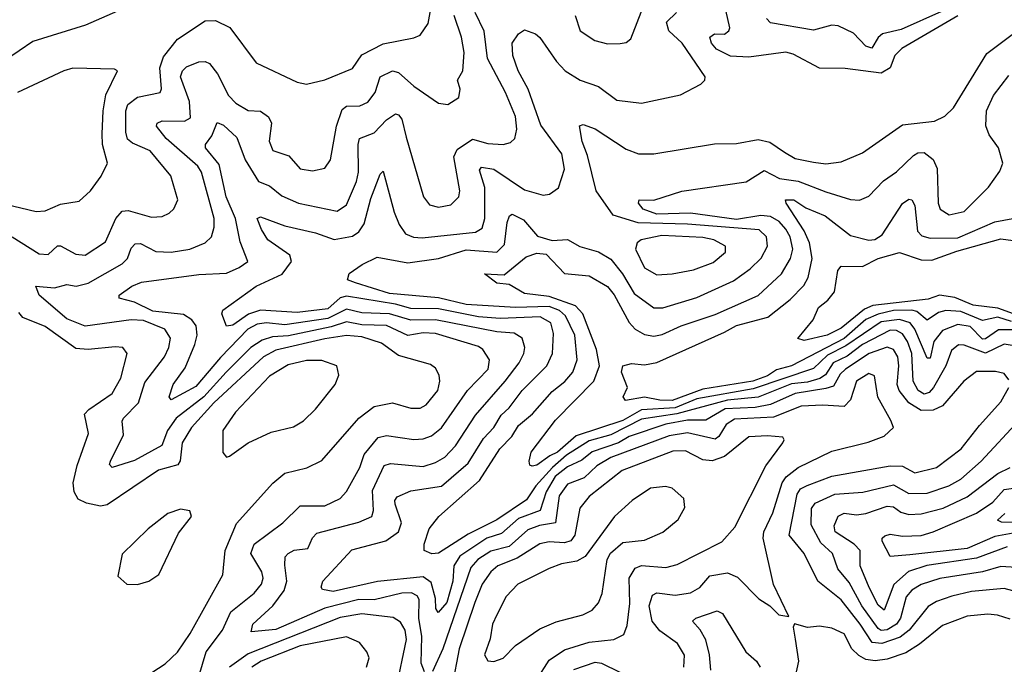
# Model space of a CAD drawing. Extents: x 1443846 to 1577407, y 839182 to 927291.
# Tile 509 of 535: x 1569232 to 1572436, y 895754 to 897851. Entities that reach past the tile are written whole.
import ezdxf

# ---------------------------------------------------------------- set-up
doc = ezdxf.new("R2010")
doc.units = 0

msp = doc.modelspace()

# ---------------------------------------------------------------- linework, layer by layer
at = {"layer": '0CON20XD'}
for points in [[(1569207.3, 897145), (1569295, 897089.4), (1569325, 897087.1), (1569355, 897115.4), (1569365, 897116.1), (1569415, 897088.9), (1569445, 897085.7), (1569511.4, 897128.6), (1569545.1, 897204.9), (1569565, 897228.5), (1569585, 897230.7), (1569661.1, 897208.9), (1569695, 897211.2), (1569718.1, 897221.9), (1569733.6, 897236.4), (1569746.5, 897265), (1569723.8, 897343.8), (1569656.6, 897425), (1569599.2, 897449.2), (1569582.3, 897462.3), (1569576.8, 897485), (1569577.6, 897555), (1569584.3, 897575), (1569615, 897599.8), (1569688.5, 897615), (1569693.4, 897626.6), (1569687.4, 897695), (1569699.7, 897730.3), (1569745, 897787.8), (1569835, 897847.7), (1569868.7, 897848.7), (1569916, 897826), (1570001.4, 897711.4), (1570135, 897647.8), (1570165, 897641.5), (1570225, 897656.2), (1570315, 897692.5), (1570345, 897736.7), (1570415, 897772.5), (1570515, 897792), (1570535, 897800.9), (1570561.2, 897838.8), (1570589.8, 897995)], [(1569585, 897894.6), (1569446.3, 897833.6), (1569275, 897780.6), (1569051.7, 897628.3), (1568955, 897574.5), (1568895, 897555.7), (1568765, 897579.2), (1568646.8, 897563.2), (1568605.7, 897565.7), (1568557.7, 897597.7), (1568546.2, 897615), (1568549.1, 897670.9), (1568574.2, 897735), (1568570.6, 897775), (1568586.9, 897815), (1568592.5, 897875)], [(1571040, 897865), (1571055.6, 897815), (1571103.5, 897783.5), (1571145, 897773.1), (1571186.4, 897773.6), (1571205, 897777.1), (1571220.5, 897789.5), (1571262.2, 897895)], [(1572285, 897863.4), (1572102.5, 897757.5), (1572080, 897735), (1572065, 897694.6), (1572035, 897677.3), (1571917.7, 897692.3), (1571835, 897694), (1571749, 897739), (1571725, 897745.8), (1571605, 897729.3), (1571545, 897732.9), (1571499.7, 897755), (1571482.6, 897775), (1571477.8, 897795), (1571492.5, 897805), (1571525, 897804), (1571539.6, 897815), (1571542.3, 897825), (1571523.8, 897906.2)], [(1569903.4, 896705), (1569830.9, 896625), (1569741.2, 896555), (1569713.4, 896515), (1569694, 896466), (1569605, 896417.4), (1569533.3, 896395), (1569524.6, 896404.6), (1569527.5, 896415), (1569569.5, 896500.5), (1569565.4, 896545), (1569569.6, 896555), (1569618.9, 896605), (1569638.6, 896671.4), (1569703.3, 896755), (1569717.6, 896785), (1569722.5, 896815), (1569704.6, 896845), (1569635, 896872.7), (1569595, 896875.5), (1569445, 896853.9), (1569385, 896877.9), (1569294.8, 896954.8), (1569284, 896985), (1569345, 896979.4), (1569385, 896989.6), (1569415.8, 896984.2), (1569455, 896994.3), (1569565, 897056.8), (1569582.8, 897075), (1569595, 897107.8), (1569608, 897122), (1569625, 897122.9), (1569675, 897097.4), (1569725.3, 897095.3), (1569785.2, 897104.8), (1569835.5, 897125), (1569855.9, 897145), (1569865, 897176.7), (1569865.2, 897205), (1569824, 897355), (1569811.2, 897375), (1569709, 897465), (1569677.1, 897505), (1569679.4, 897515), (1569695, 897521.9), (1569768.3, 897521.7), (1569787.4, 897532.6), (1569784.8, 897585), (1569755.7, 897665), (1569761.4, 897685), (1569775, 897698.4), (1569815, 897714), (1569835, 897715.4), (1569849, 897709), (1569875.6, 897675.6), (1569911.8, 897605), (1569935, 897579.7), (1569975, 897556.2), (1570015, 897553.4), (1570041.2, 897535), (1570051.1, 897515), (1570044.1, 897455.9), (1570055.4, 897425.4), (1570108.2, 897408.2), (1570145, 897366.5), (1570185, 897360), (1570225, 897368.9), (1570242.9, 897395), (1570263.3, 897505), (1570280.9, 897559.1), (1570295, 897570), (1570339.2, 897570.8), (1570365, 897583.6), (1570389.1, 897615), (1570404.8, 897665.2), (1570444.8, 897685.2), (1570465, 897679.4), (1570515, 897634.7), (1570595, 897580), (1570625, 897576), (1570661.4, 897598.6), (1570665.5, 897625), (1570656.7, 897655), (1570673.6, 897685), (1570677.9, 897745), (1570669.5, 897795), (1570645.2, 897865)], [(1572450.3, 896680.3), (1572435, 896700.3), (1572406.8, 896706.8), (1572345, 896706.6), (1572304.7, 896675), (1572235, 896594.8), (1572205, 896581.2), (1572165, 896580.5), (1572125.3, 896605.3), (1572094, 896645), (1572087.1, 896665), (1572092.9, 896725), (1572089.6, 896755), (1572075, 896779), (1572055, 896786.5), (1571996.5, 896765), (1571919.3, 896715), (1571901.8, 896698.2), (1571880.4, 896659.6), (1571855, 896651.4), (1571755, 896635.1), (1571675, 896599.1), (1571625, 896590.3), (1571527.6, 896585), (1571465, 896548.8), (1571405, 896548.3), (1571335, 896536), (1571215, 896495.3), (1571180.6, 896475), (1571095, 896446), (1571061.5, 896418.5), (1571015, 896396.6), (1570974.7, 896365), (1570945.1, 896315), (1570925.5, 896254.5), (1570855, 896228.7), (1570799.8, 896180.2), (1570752.3, 896165), (1570663.7, 896106.3), (1570645.1, 896075), (1570641.1, 896025), (1570622.3, 895955), (1570593.5, 895923.5), (1570585.8, 895935.8), (1570585, 895968.8), (1570571.1, 896021.1), (1570545, 896039.1), (1570395.9, 896024.1), (1570251.5, 895991.5), (1570217.6, 895997.6), (1570212.9, 896005), (1570217.9, 896025), (1570312.7, 896127.3), (1570423.4, 896156.6), (1570464.2, 896185), (1570474.4, 896215), (1570453.2, 896275), (1570452.7, 896287.3), (1570460.4, 896299.6), (1570505, 896318.9), (1570605, 896334.4), (1570691.7, 896408.3), (1570740.8, 896489.1), (1570774.4, 896525), (1570799, 896565), (1570825, 896588.4), (1570867.1, 896645), (1570947.4, 896725), (1570965.9, 896765), (1570969.3, 896830.7), (1570959.8, 896865), (1570925.1, 896885.1), (1570795, 896879.7), (1570724.9, 896884.9), (1570595, 896911), (1570505, 896912.1), (1570455, 896925.9), (1570295, 896952.3), (1570275, 896946.7), (1570235, 896910.4), (1570135, 896899.3), (1570015, 896906.3), (1569976.1, 896893.9), (1569925, 896857.3), (1569905, 896854.4), (1569890, 896895), (1569893.4, 896906.6), (1570001.5, 896985), (1570086.4, 897023.6), (1570116.6, 897065), (1570110.5, 897085), (1570039.6, 897135), (1570018.8, 897168.8), (1570004.6, 897205), (1570015, 897209.6), (1570095, 897180.8), (1570195, 897157.5), (1570255, 897136.8), (1570315, 897146.7), (1570335, 897161.6), (1570352.4, 897187.6), (1570375, 897269.5), (1570405, 897348.6), (1570415, 897358.1), (1570450.7, 897225), (1570466.2, 897185), (1570487.1, 897155), (1570513.4, 897143.4), (1570541.6, 897141.6), (1570715, 897160.5), (1570736.3, 897173.7), (1570745.2, 897204.8), (1570745.8, 897305), (1570728.3, 897361.7), (1570735, 897371.5), (1570775, 897365.2), (1570875, 897298), (1570935, 897280.9), (1570956.2, 897283.8), (1570985, 897304), (1571004.7, 897365), (1570995.8, 897415), (1570927.9, 897507.9), (1570886.8, 897625), (1570854.5, 897685), (1570836.1, 897735), (1570834.1, 897775), (1570855, 897805.7), (1570875, 897818.5), (1570910, 897805), (1570925, 897793.5), (1570978.4, 897715), (1571006.9, 897685), (1571055.6, 897654.4), (1571115, 897633.9), (1571175, 897589.2), (1571255, 897579.6), (1571382.6, 897607.4), (1571448.2, 897641.8), (1571461.9, 897655), (1571462.2, 897665), (1571388.1, 897775), (1571344.8, 897815), (1571336.7, 897843.3), (1571369.7, 897875)], [(1570489.4, 897469.4), (1570546.4, 897275), (1570565, 897248.9), (1570595, 897241.8), (1570635, 897248.8), (1570661.2, 897275), (1570664.6, 897295), (1570644.8, 897405), (1570655, 897429.5), (1570705, 897463.1), (1570755, 897449.1), (1570805, 897445.3), (1570828.6, 897451.4), (1570843.5, 897465), (1570850, 897495), (1570845, 897536), (1570812.4, 897615), (1570754.6, 897725), (1570743.8, 897813.8), (1570714.5, 897874.5)], [(1572231.9, 897878.1), (1572100.2, 897819.8), (1572039.1, 897805), (1572025, 897793.2), (1572005, 897758.2), (1571985, 897765.2), (1571945, 897807.1), (1571895, 897831.2), (1571875, 897833.8), (1571815, 897817.7), (1571675, 897840.9), (1571661.8, 897855)], [(1572475, 896788.9), (1572435, 896795.5), (1572375, 896767.1), (1572305, 896793), (1572286.6, 896793.4), (1572264.5, 896775.5), (1572245.6, 896725), (1572205.1, 896654.9), (1572190.9, 896639.1), (1572175, 896633.2), (1572155.6, 896645), (1572139.3, 896675), (1572134.9, 896765), (1572121.4, 896805), (1572105, 896829.2), (1572085, 896840.2), (1572065, 896841.4), (1571974.5, 896794.5), (1571925, 896757.1), (1571878.8, 896735), (1571854.1, 896695.9), (1571835.5, 896684.5), (1571795, 896671.8), (1571743.3, 896666.7), (1571635, 896623.1), (1571535, 896613.4), (1571370.3, 896569.7), (1571255, 896552.2), (1571155, 896501.4), (1571085, 896481.9), (1571011.5, 896435), (1570965.6, 896394.4), (1570911.5, 896335), (1570880.9, 896289.1), (1570785, 896224.2), (1570691.8, 896178.2), (1570595, 896115.6), (1570573.4, 896113.4), (1570548, 896125), (1570548.5, 896145), (1570564.7, 896195.3), (1570595.6, 896235), (1570728, 896352), (1570794.8, 896455), (1570833.1, 896495), (1570855, 896530.8), (1570900.6, 896569.4), (1570965, 896642), (1571006, 896674), (1571031.6, 896705), (1571046.3, 896745), (1571038.2, 896825), (1571008, 896888), (1570988.1, 896905), (1570955, 896918.4), (1570845.5, 896915.5), (1570685, 896924.6), (1570595, 896946.5), (1570435, 896960.9), (1570325, 896995.3), (1570298.6, 897005), (1570304.1, 897025.9), (1570345.8, 897055), (1570395, 897078.8), (1570495, 897060.4), (1570595, 897074.8), (1570685, 897102.7), (1570785, 897095.2), (1570809.8, 897120.2), (1570818.1, 897191.9), (1570826.2, 897213.8), (1570835, 897218.8), (1570870.8, 897200.8), (1570916.8, 897146.8), (1570965, 897132.6), (1571015, 897135.9), (1571055, 897113.7), (1571115, 897095.8), (1571155, 897072.1), (1571193.9, 897025), (1571231.2, 896961.2), (1571295, 896914.2), (1571325, 896914.3), (1571435, 896947.5), (1571555, 897001.4), (1571608.9, 897041.1), (1571644.3, 897075.7), (1571665.3, 897115), (1571662.4, 897145), (1571637.9, 897167.9), (1571405, 897185.8), (1571245, 897190.1), (1571163.1, 897215), (1571108.1, 897295), (1571079.8, 897409.8), (1571061.8, 897455), (1571053.9, 897506.1), (1571065, 897510), (1571105, 897496.4), (1571205, 897430.3), (1571245.4, 897414.6), (1571295, 897414.5), (1571492.6, 897447.4), (1571565, 897448.5), (1571635, 897461.2), (1571673.1, 897453.1), (1571720.5, 897420.5), (1571755, 897400.2), (1571815, 897387.7), (1571855, 897383), (1571905, 897388.6), (1571975, 897418.2), (1572105, 897508.9), (1572208.3, 897521.7), (1572242.3, 897537.7), (1572270.7, 897565), (1572379, 897741), (1572475, 897812.7)], [(1569135, 897263), (1569285, 897227.5), (1569315, 897229.6), (1569365, 897251.1), (1569425, 897261.1), (1569462.2, 897295), (1569497.3, 897342.7), (1569517.5, 897385), (1569500.9, 897445), (1569500.3, 897480.3), (1569503.4, 897555), (1569512.7, 897607.3), (1569550, 897685), (1569540.7, 897690.7), (1569405, 897693.8), (1569375, 897685.4), (1569225, 897614.7)], [(1572492, 896842), (1572417.1, 896842.9), (1572375, 896813.5), (1572365, 896812.4), (1572325, 896853.8), (1572285, 896860.1), (1572235, 896840.3), (1572207.1, 896805), (1572195, 896750.4), (1572185, 896750.4), (1572144.9, 896844.9), (1572130, 896865), (1572095, 896876.6), (1572035, 896869), (1571919.9, 896790.1), (1571860.1, 896759.9), (1571815, 896716.8), (1571619.2, 896650.8), (1571435, 896618.4), (1571365, 896588.6), (1571255, 896582.8), (1571195, 896548.1), (1571042.4, 896497.6), (1570981.8, 896445), (1570957.4, 896432.6), (1570915, 896401.9), (1570899.1, 896399.1), (1570892.1, 896402.1), (1570889.6, 896415), (1570896.4, 896445), (1570975, 896548.4), (1571100, 896675), (1571119.1, 896725), (1571108.5, 896778.5), (1571064.5, 896894.5), (1571041, 896921), (1570955, 896951.1), (1570875, 896960.8), (1570825, 896990), (1570785, 896994.4), (1570744.4, 897025), (1570808.2, 897021.8), (1570880.5, 897079.5), (1570915, 897092.4), (1570945, 897088.4), (1571005, 897025.8), (1571085, 897018.2), (1571145, 896983), (1571166.5, 896956.5), (1571215, 896865.9), (1571235, 896844.3), (1571265, 896827.4), (1571295, 896821.6), (1571322.4, 896827.6), (1571384.3, 896855.7), (1571495, 896892.9), (1571635.4, 896954.6), (1571710.5, 897025), (1571740.2, 897075), (1571747.5, 897105), (1571738.6, 897145), (1571725, 897170.2), (1571703, 897195), (1571675, 897211.1), (1571644.1, 897214.1), (1571565, 897200.9), (1571415, 897221.6), (1571305, 897218.7), (1571260.7, 897235), (1571246, 897255), (1571247.5, 897265), (1571295, 897264.6), (1571386.7, 897293.3), (1571596, 897324), (1571655, 897361.2), (1571704.6, 897334.6), (1571765.6, 897325.6), (1571855, 897291), (1571935, 897266.7), (1571965, 897264.6), (1571995, 897277.1), (1572042.7, 897327.3), (1572085, 897356.6), (1572140.2, 897409.8), (1572155, 897418.1), (1572175, 897419.1), (1572205, 897396.4), (1572217.6, 897367.6), (1572220.7, 897255), (1572227.2, 897235), (1572256.1, 897216.1), (1572305, 897227.1), (1572385, 897307.1), (1572421.1, 897358.9), (1572431.4, 897385), (1572416.7, 897435), (1572386.6, 897476.6), (1572376.1, 897506.1), (1572378.3, 897555), (1572401.2, 897605), (1572450.2, 897669.8)], [(1570549.5, 895729.5), (1570538.1, 895758.1), (1570540.2, 895845), (1570530.8, 895905), (1570531.5, 895965), (1570525, 895977.5), (1570506.9, 895986.9), (1570475, 895985.4), (1570385, 895963.9), (1570335, 895965.5), (1570225, 895937), (1570065, 895867.2), (1569985, 895860), (1569990.8, 895885), (1570055.6, 895944.4), (1570092.3, 895995), (1570100.8, 896025), (1570095, 896077.5), (1570096, 896104), (1570105, 896114.4), (1570125, 896125.3), (1570169.2, 896130.9), (1570185, 896165.6), (1570199, 896181), (1570335, 896217.3), (1570377.9, 896235), (1570383.6, 896255), (1570379.6, 896320.4), (1570418.3, 896401.7), (1570438.1, 896408.1), (1570545, 896398.3), (1570585, 896411.1), (1570615, 896428.8), (1570650.4, 896465), (1570715, 896565.3), (1570811.9, 896675), (1570857.1, 896735), (1570871.9, 896765), (1570875.3, 896785), (1570866.9, 896815), (1570841.5, 896831.5), (1570785, 896835.9), (1570585, 896875.3), (1570505, 896873.8), (1570435, 896894.9), (1570345, 896898.1), (1570295, 896909.3), (1570235, 896878.9), (1570095, 896859.1), (1570035, 896865.8), (1570005, 896861.3), (1569974, 896845), (1569885, 896752.7), (1569805, 896658), (1569724.6, 896614.6), (1569717.8, 896625), (1569731.1, 896665), (1569770.6, 896719.4), (1569802.3, 896795), (1569809.3, 896825), (1569805.8, 896855.8), (1569792.4, 896875), (1569765, 896892.4), (1569665, 896902.8), (1569605, 896932.6), (1569556, 896945), (1569555.8, 896955), (1569596.7, 896985), (1569627.8, 896997.8), (1569815, 897022.5), (1569905, 897027.1), (1569946.5, 897045), (1569974.4, 897065), (1569949.2, 897129.2), (1569934.6, 897204.6), (1569904.3, 897275), (1569880.7, 897380.7), (1569836.6, 897435), (1569836.2, 897445), (1569856.8, 897473.2), (1569875, 897516.7), (1569895, 897508.2), (1569938.2, 897468.2), (1569965.2, 897395), (1570009.2, 897325), (1570045, 897310.8), (1570085, 897278.2), (1570138.9, 897255), (1570265, 897228.8), (1570295, 897248.8), (1570328.1, 897325), (1570334.5, 897355), (1570332.8, 897445), (1570338.2, 897465), (1570385, 897482.9), (1570425, 897525.9), (1570455, 897545.5), (1570465, 897542.2), (1570475, 897527.5), (1570489.4, 897469.4)], [(1572459.8, 896869.8), (1572415, 896883.3), (1572365, 896872.8), (1572295, 896902), (1572245.4, 896905.4), (1572221.6, 896898.4), (1572185, 896874.4), (1572151.6, 896901.6), (1572135, 896906.7), (1572075, 896905.2), (1572025, 896893.9), (1571985, 896875.7), (1571915, 896814), (1571743.4, 896725), (1571695, 896711.9), (1571665, 896692.4), (1571617.4, 896675), (1571455, 896649.3), (1571355, 896612.7), (1571315, 896613.5), (1571265, 896623.8), (1571203.1, 896613.1), (1571195.8, 896625), (1571209.6, 896655), (1571190.5, 896705), (1571194.2, 896725.7), (1571223, 896733), (1571265, 896728.5), (1571305, 896736.2), (1571525.6, 896834.4), (1571565, 896856.3), (1571666.6, 896883.4), (1571738.7, 896941.3), (1571783.5, 896986.5), (1571797.8, 897012.2), (1571810.6, 897075), (1571801.8, 897125), (1571784.9, 897165), (1571725.6, 897255), (1571724.1, 897265.9), (1571751.4, 897265), (1571789.8, 897239.8), (1571853.2, 897213.2), (1571935, 897149.8), (1571995, 897133.8), (1572015, 897136.3), (1572039, 897151), (1572105, 897253.1), (1572125, 897267.8), (1572135, 897265.7), (1572145, 897246.7), (1572153.4, 897163.4), (1572168.1, 897148.1), (1572195, 897140.7), (1572285, 897142.3), (1572405, 897193.3), (1572551.2, 897221.2)], [(1571305, 897021.4), (1571355, 897024.2), (1571425, 897038.2), (1571488.3, 897061.7), (1571528.8, 897095), (1571528.5, 897115), (1571490.5, 897135), (1571455, 897143.1), (1571321.1, 897148.9), (1571254.3, 897135.7), (1571240.9, 897125), (1571235.3, 897105), (1571265, 897043.9), (1571305, 897021.4)], [(1572465.5, 896895), (1572415, 896913.3), (1572335, 896922.8), (1572275, 896947.9), (1572225, 896955.4), (1572187.9, 896942.1), (1572007.9, 896922), (1571980.8, 896909.2), (1571905, 896847.5), (1571860, 896825), (1571785, 896807.7), (1571764.5, 896814.5), (1571813.8, 896875), (1571831.2, 896915), (1571861.4, 896938.6), (1571883.4, 896966.6), (1571894.7, 897035.3), (1571905, 897050), (1571975, 897048.9), (1572025, 897074.8), (1572095, 897094.2), (1572165, 897070.4), (1572200.5, 897069.5), (1572281.3, 897098.7), (1572425, 897138.3), (1572465, 897133.4)], [(1569786.7, 895855), (1569892.9, 896045), (1569900.3, 896125), (1569937.7, 896212.3), (1570056, 896344), (1570095, 896376.6), (1570166.1, 896393.9), (1570215, 896417.3), (1570335.2, 896554.8), (1570385, 896592.7), (1570445, 896605.5), (1570505, 896587.3), (1570535, 896587.7), (1570555, 896598.5), (1570592.7, 896645), (1570599.6, 896675), (1570596.4, 896695), (1570585, 896717.5), (1570569.2, 896729.2), (1570465, 896758.9), (1570409.3, 896799.3), (1570345, 896819.4), (1570295, 896824.6), (1570225, 896813.6), (1570065, 896776.5), (1570025, 896754.5), (1569863.7, 896605), (1569791.2, 896525), (1569760.3, 896475), (1569753.7, 896416.3), (1569746.3, 896403.7), (1569684, 896386), (1569516.4, 896273.6), (1569495, 896268.8), (1569448.9, 896278.9), (1569422, 896292), (1569408.9, 896315), (1569406.2, 896345), (1569419.3, 896400.7), (1569456, 896505), (1569442.3, 896567.7), (1569456.6, 896583.4), (1569532.7, 896635), (1569560.5, 896685), (1569581.5, 896765), (1569568, 896785), (1569543, 896787), (1569455, 896778), (1569415, 896781.6), (1569315, 896853.8), (1569242.3, 896882.3), (1569228.7, 896898.7)], [(1569805.7, 895685), (1569838.3, 895795), (1569892.3, 895865), (1569918.5, 895925), (1569995, 895985.8), (1570018.8, 896015), (1570024.2, 896035), (1570019.7, 896055), (1569984, 896115), (1569994.6, 896145.4), (1570088.2, 896215), (1570145, 896270), (1570225, 896270.5), (1570275, 896293.6), (1570295, 896317.1), (1570339.2, 896395), (1570353, 896437), (1570398.1, 896491.9), (1570425, 896498.4), (1570515, 896486.2), (1570545, 896487.7), (1570572.3, 896497.7), (1570605, 896523.5), (1570689.5, 896645), (1570756.5, 896715), (1570760.3, 896745), (1570738.8, 896778.8), (1570725, 896787.8), (1570585, 896830.7), (1570545, 896832.9), (1570495, 896823.8), (1570425, 896856.2), (1570345, 896859.3), (1570295, 896868.8), (1570245, 896851.8), (1570106.5, 896823.5), (1570055, 896820.2), (1570021.2, 896808.8), (1569984.5, 896785.5), (1569903.4, 896705)], [(1569905, 896428.8), (1569915, 896432), (1569975, 896474.5), (1570050.7, 896509.3), (1570123.3, 896526.7), (1570155, 896546.7), (1570195, 896584.5), (1570258.5, 896665), (1570270.6, 896695), (1570264.2, 896725), (1570215, 896742.5), (1570165, 896742.8), (1570105, 896728.3), (1570045, 896691.9), (1569933.8, 896575), (1569893.3, 896515), (1569893.2, 896443.2), (1569905, 896428.8)], [(1571393.1, 895745), (1571395.3, 895784.7), (1571372.3, 895822.3), (1571315, 895863.8), (1571290, 895895), (1571280.8, 895945), (1571290.7, 895979.3), (1571305, 895986.8), (1571365, 895979.8), (1571415, 895987.3), (1571445, 896004.2), (1571478.2, 896041.8), (1571535, 896051.7), (1571567.6, 896037.6), (1571637.3, 895967.3), (1571673.3, 895945), (1571702.5, 895915), (1571735, 895910), (1571684.5, 896014.5), (1571651.5, 896165), (1571653.2, 896185), (1571682.7, 896247.3), (1571712.6, 896345), (1571726.2, 896363.8), (1571765, 896395.2), (1571875, 896447.3), (1571992.8, 896477.2), (1572045, 896496.9), (1572075.5, 896524.5), (1572067.1, 896547.1), (1572024, 896624), (1572013.1, 896693.1), (1571995, 896700.4), (1571955.4, 896675), (1571935.9, 896615), (1571915, 896592.6), (1571845, 896597.9), (1571775, 896594.2), (1571685, 896558.2), (1571557.6, 896552.4), (1571530.6, 896535), (1571506.7, 896495), (1571495, 896486.4), (1571405, 896507.2), (1571345, 896497.9), (1571155, 896426.7), (1571110.2, 896399.8), (1571068.4, 896361.6), (1571015, 896340), (1570987.7, 896302.3), (1570975.7, 896214.3), (1570923.9, 896206.1), (1570885, 896192.4), (1570825, 896138.2), (1570765, 896122.5), (1570722.8, 896095), (1570700.3, 896069.7), (1570609.3, 895805), (1570575, 895730.6)], [(1572479.6, 895989.6), (1572435, 896001.5), (1572328.7, 895991.3), (1572265, 895975.9), (1572215, 895958.7), (1572187.9, 895942.1), (1572126.9, 895865), (1572097.2, 895842.8), (1572037.8, 895822.2), (1572005.6, 895825.6), (1571967.4, 895885), (1571905, 895963.8), (1571829.5, 896025), (1571785.2, 896115), (1571736.2, 896175), (1571761.8, 896308.2), (1571772.2, 896325), (1571794, 896336), (1571875, 896366.1), (1572065, 896400), (1572105, 896398.7), (1572145, 896376.8), (1572215.7, 896394.3), (1572295.8, 896455), (1572355, 896531.8), (1572425, 896608.2), (1572451.1, 896655)], [(1572475, 896068.9), (1572425, 896072.9), (1572365, 896055.6), (1572226.4, 896033.6), (1572165.6, 896014.4), (1572135, 895995.2), (1572116.3, 895973.7), (1572098.5, 895905), (1572085, 895885.2), (1572055, 895866.5), (1572035, 895864.9), (1572025, 895870.8), (1571972.1, 895945), (1571930.9, 896020.9), (1571894, 896065), (1571876.8, 896115), (1571839.4, 896149.4), (1571807.9, 896207.9), (1571809, 896261), (1571821, 896279), (1571885, 896308.1), (1571975.9, 896314.1), (1572075, 896338.3), (1572125, 896310), (1572185, 896311.1), (1572255, 896334.5), (1572295, 896356.8), (1572360.3, 896415), (1572485, 896550)], [(1570914.6, 895704.6), (1570955, 895767.6), (1571005, 895801.3), (1571085, 895827), (1571165.3, 895834.7), (1571198.1, 895851.9), (1571208.8, 895881.2), (1571217.8, 895952.2), (1571215.5, 896035), (1571235, 896067.1), (1571255, 896075.5), (1571335, 896069.3), (1571371, 896079), (1571516.6, 896153.4), (1571559.5, 896200.5), (1571659.5, 896400.5), (1571715.7, 896475), (1571720, 896485), (1571715, 896493.3), (1571665, 896498.1), (1571605, 896494.7), (1571525, 896430.2), (1571485, 896416.1), (1571455, 896419.3), (1571398.7, 896448.7), (1571357.7, 896447.7), (1571192.2, 896385), (1571085, 896300.5), (1571055, 896262.2), (1571038, 896175), (1571025, 896155.9), (1571005, 896149.6), (1570955, 896153), (1570925, 896146.2), (1570850.7, 896099.3), (1570788.2, 896075), (1570765, 896055.2), (1570736.6, 896015), (1570712.6, 895955), (1570662.3, 895805), (1570639.1, 895685)], [(1572445, 896136.3), (1572345, 896099.9), (1572184.3, 896075.7), (1572123.7, 896056.3), (1572076.1, 896013.9), (1572045, 895930.4), (1572025, 895946.7), (1571995.9, 896004.1), (1571967.4, 896075), (1571967, 896125), (1571947.8, 896145), (1571885.3, 896185), (1571882.4, 896205), (1571895, 896236.1), (1571915, 896246), (1571955, 896241.2), (1571985, 896244.8), (1572055, 896269.3), (1572075, 896266.5), (1572099.7, 896249.7), (1572125, 896241.7), (1572165, 896243.5), (1572237.3, 896262.7), (1572315, 896299), (1572414.7, 896375.3), (1572455, 896395.2)], [(1570775, 895764), (1570805, 895774.3), (1570845, 895815.6), (1570925, 895869.6), (1570977.6, 895892.4), (1571064, 895915), (1571095, 895930.5), (1571115, 895954.3), (1571127.5, 895985), (1571143.6, 896095), (1571154.2, 896115.8), (1571195, 896151.1), (1571265, 896158.7), (1571325, 896183.9), (1571374.4, 896225), (1571396.7, 896265), (1571393.6, 896293.6), (1571355, 896327.5), (1571333.1, 896333.1), (1571285, 896327.1), (1571225, 896287.5), (1571167.8, 896235), (1571071.5, 896105), (1571045, 896089.6), (1570995, 896081.2), (1570955, 896066.5), (1570853.3, 896015), (1570814.8, 895975.2), (1570784.8, 895915.2), (1570770.6, 895885), (1570762.7, 895837.3), (1570744.4, 895785), (1570755, 895766.2), (1570775, 895764)], [(1572465, 896180.9), (1572405, 896169.8), (1572315, 896131.1), (1572129, 896111), (1572064.3, 896105), (1572038, 896155), (1572038.5, 896165), (1572047.1, 896172.9), (1572065, 896177.4), (1572105, 896171.2), (1572165, 896174), (1572205, 896185.5), (1572345, 896246.2), (1572398.5, 896281.5), (1572435, 896322.7), (1572488.8, 896331.2)], [(1569615, 896014), (1569652.5, 896025), (1569685, 896046.7), (1569749.1, 896180.9), (1569791.2, 896235), (1569785, 896253.3), (1569755, 896259.2), (1569713.8, 896245), (1569650, 896195), (1569565, 896112.5), (1569551.7, 896041.7), (1569580, 896015), (1569615, 896014)], [(1572485, 896215.9), (1572426.5, 896216.5), (1572413.8, 896223.8), (1572438.2, 896245)], [(1571480.6, 895735), (1571476.8, 895785), (1571464.3, 895834.3), (1571446.6, 895866.6), (1571421.4, 895895), (1571432.5, 895905), (1571501.1, 895928.9), (1571519.4, 895919.4), (1571595, 895795.4), (1571629.6, 895765), (1571641.8, 895745)], [(1570457, 895675), (1570490.6, 895835), (1570486.6, 895865), (1570471.1, 895891.1), (1570447, 895907), (1570345, 895918.8), (1570275, 895906.5), (1569975, 895789), (1569914.7, 895745.3)], [(1572455, 895900.9), (1572414, 895914), (1572382.1, 895917.9), (1572315, 895911.4), (1572235, 895880.2), (1572160.3, 895819.7), (1572115, 895792.1), (1572055, 895771.6), (1572015.5, 895765.5), (1571985, 895770), (1571962.6, 895782.6), (1571940.3, 895805), (1571915, 895853.1), (1571875, 895872.5), (1571835, 895878.9), (1571795, 895874.2), (1571753.6, 895886.4), (1571748.8, 895875), (1571755.8, 895835.8), (1571766.5, 895765), (1571744.5, 895664.5)], [(1569160.6, 895740.6), (1569285, 895651.4), (1569335, 895605.8), (1569355, 895598.1), (1569405, 895595.6), (1569505, 895612.9), (1569585, 895646.2), (1569631.7, 895628.3), (1569662.3, 895727.7), (1569705, 895756.4), (1569745, 895793.5), (1569786.7, 895855)], [(1570360, 895745), (1570368.9, 895775), (1570361.9, 895795), (1570337.5, 895825), (1570295, 895843.8), (1570144.8, 895814.8), (1570017.7, 895765), (1569987.4, 895745)], [(1571035, 895738.1), (1571105, 895760.9), (1571125, 895758.7), (1571185, 895729.3)]]:
    msp.add_lwpolyline(points, dxfattribs=at)

doc.saveas('drawing.dxf')
